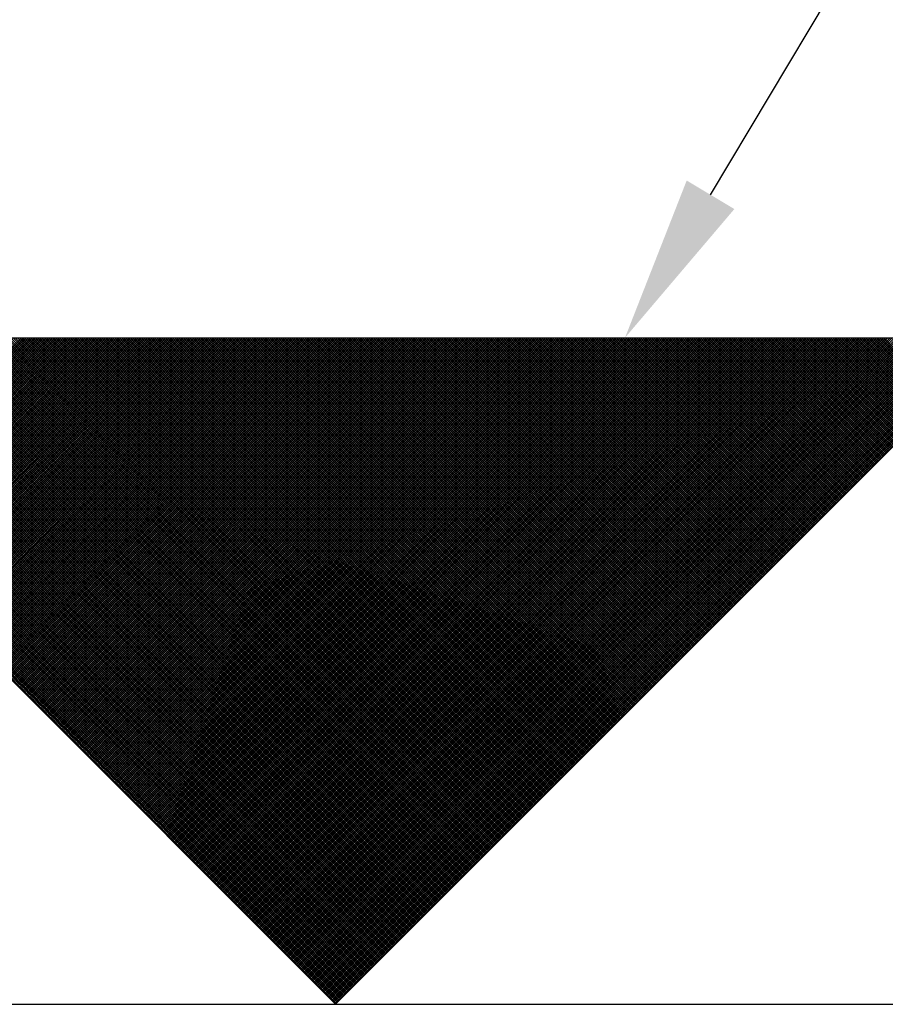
# Model space of a CAD drawing. Header units: millimetres. Extents: x 10 to 1250, y -62 to 528.
# Tile 510 of 656: x 599.028 to 599.794, y 471.126 to 471.997. Entities that reach past the tile are written whole.
import ezdxf

# ---------------------------------------------------------------- set-up
doc = ezdxf.new("R2010")
doc.units = ezdxf.units.MM
doc.header["$LTSCALE"] = 0.05
doc.layers.add('ConPlaCom_Detalhe_Solda', color=2, linetype='Continuous')

# ---------------------------------------------------------------- blocks, each defined once
blk = doc.blocks.new('*X4145')
at = {"color": 0}
for p, q in [((88919.51, 5283.02), (88520.06, 5682.47)), ((88920.17, 5283.69), (88521.39, 5682.47)), ((88920.84, 5284.35), (88522.71, 5682.47)), ((88921.5, 5285.01), (88524.04, 5682.47)), ((88922.16, 5285.68), (88525.36, 5682.47)), ((88922.82, 5286.34), (88526.69, 5682.47)), ((88923.49, 5287), (88528.01, 5682.47)), ((88924.15, 5287.66), (88529.34, 5682.47)), ((88924.81, 5288.33), (88530.67, 5682.47)), ((88925.48, 5288.99), (88531.99, 5682.47)), ((88926.14, 5289.65), (88533.32, 5682.47)), ((88926.8, 5290.32), (88534.64, 5682.47)), ((88927.46, 5290.98), (88535.97, 5682.47)), ((88928.13, 5291.64), (88537.3, 5682.47)), ((88928.79, 5292.3), (88538.62, 5682.47)), ((88929.45, 5292.97), (88539.95, 5682.47)), ((88930.12, 5293.63), (88541.27, 5682.47)), ((88930.78, 5294.29), (88542.6, 5682.47)), ((88931.44, 5294.96), (88543.92, 5682.47)), ((88932.1, 5295.62), (88545.25, 5682.47)), ((88932.77, 5296.28), (88546.58, 5682.47)), ((88933.43, 5296.94), (88547.9, 5682.47)), ((88934.09, 5297.61), (88549.23, 5682.47)), ((88934.76, 5298.27), (88550.55, 5682.47)), ((88935.42, 5298.93), (88551.88, 5682.47)), ((88936.08, 5299.6), (88553.21, 5682.47)), ((88936.75, 5300.26), (88554.53, 5682.47)), ((88937.41, 5300.92), (88555.86, 5682.47)), ((88938.07, 5301.59), (88557.18, 5682.47)), ((88938.73, 5302.25), (88558.51, 5682.47)), ((88939.4, 5302.91), (88559.83, 5682.47)), ((88940.06, 5303.57), (88561.16, 5682.47)), ((88940.72, 5304.24), (88562.49, 5682.47)), ((88941.39, 5304.9), (88563.81, 5682.47)), ((88942.05, 5305.56), (88565.14, 5682.47)), ((88942.71, 5306.23), (88566.46, 5682.47)), ((88943.37, 5306.89), (88567.79, 5682.47)), ((88944.04, 5307.55), (88569.12, 5682.47)), ((88944.7, 5308.21), (88570.44, 5682.47)), ((88945.36, 5308.88), (88571.77, 5682.47)), ((88946.03, 5309.54), (88573.09, 5682.47)), ((88946.69, 5310.2), (88574.42, 5682.47)), ((88947.35, 5310.87), (88575.74, 5682.47)), ((88948.01, 5311.53), (88577.07, 5682.47)), ((88948.68, 5312.19), (88578.4, 5682.47)), ((88949.34, 5312.85), (88579.72, 5682.47)), ((88950, 5313.52), (88581.05, 5682.47)), ((88950.67, 5314.18), (88582.37, 5682.47)), ((88951.33, 5314.84), (88583.7, 5682.47)), ((88951.99, 5315.51), (88585.03, 5682.47)), ((88952.66, 5316.17), (88586.35, 5682.47)), ((88953.32, 5316.83), (88587.68, 5682.47)), ((88953.98, 5317.49), (88589, 5682.47)), ((88954.64, 5318.16), (88590.33, 5682.47)), ((88955.31, 5318.82), (88591.65, 5682.47)), ((88955.97, 5319.48), (88592.98, 5682.47)), ((88956.63, 5320.15), (88594.31, 5682.47)), ((88957.3, 5320.81), (88595.63, 5682.47)), ((88957.96, 5321.47), (88596.96, 5682.47)), ((88958.62, 5322.14), (88598.28, 5682.47)), ((88959.28, 5322.8), (88599.61, 5682.47)), ((88959.95, 5323.46), (88600.94, 5682.47)), ((88960.61, 5324.12), (88602.26, 5682.47)), ((88961.27, 5324.79), (88603.59, 5682.47)), ((88961.94, 5325.45), (88604.91, 5682.47)), ((88962.6, 5326.11), (88606.24, 5682.47)), ((88963.26, 5326.78), (88607.56, 5682.47)), ((88963.92, 5327.44), (88608.89, 5682.47)), ((88964.59, 5328.1), (88610.22, 5682.47)), ((88965.25, 5328.76), (88611.54, 5682.47)), ((88965.91, 5329.43), (88612.87, 5682.47)), ((88966.58, 5330.09), (88614.19, 5682.47)), ((88967.24, 5330.75), (88615.52, 5682.47)), ((88967.9, 5331.42), (88616.85, 5682.47)), ((88968.57, 5332.08), (88618.17, 5682.47)), ((88969.23, 5332.74), (88619.5, 5682.47)), ((88969.89, 5333.4), (88620.82, 5682.47)), ((88970.55, 5334.07), (88622.15, 5682.47)), ((88971.22, 5334.73), (88623.47, 5682.47)), ((88971.88, 5335.39), (88624.8, 5682.47)), ((88624.9, 5576.53), (88730.84, 5682.47)), ((88625.56, 5575.87), (88732.16, 5682.47)), ((88972.54, 5336.06), (88626.13, 5682.47)), ((88626.23, 5575.21), (88733.49, 5682.47)), ((88626.89, 5574.54), (88734.82, 5682.47)), ((88973.21, 5336.72), (88627.45, 5682.47)), ((88627.55, 5573.88), (88736.14, 5682.47)), ((88628.21, 5573.22), (88737.47, 5682.47)), ((88973.87, 5337.38), (88628.78, 5682.47)), ((88628.88, 5572.56), (88738.79, 5682.47)), ((88629.54, 5571.89), (88740.12, 5682.47)), ((88974.53, 5338.05), (88630.1, 5682.47)), ((88630.2, 5571.23), (88741.45, 5682.47)), ((88630.87, 5570.57), (88742.77, 5682.47)), ((88975.19, 5338.71), (88631.43, 5682.47)), ((88631.53, 5569.9), (88744.1, 5682.47)), ((88632.19, 5569.24), (88745.42, 5682.47)), ((88975.86, 5339.37), (88632.75, 5682.47)), ((88632.85, 5568.58), (88746.75, 5682.47)), ((88633.52, 5567.92), (88748.07, 5682.47)), ((88976.52, 5340.03), (88634.08, 5682.47)), ((88634.18, 5567.25), (88749.4, 5682.47)), ((88634.84, 5566.59), (88750.73, 5682.47)), ((88977.18, 5340.7), (88635.41, 5682.47)), ((88635.51, 5565.93), (88752.05, 5682.47)), ((88636.17, 5565.26), (88753.38, 5682.47)), ((88977.85, 5341.36), (88636.73, 5682.47)), ((88636.83, 5564.6), (88754.7, 5682.47)), ((88637.49, 5563.94), (88756.03, 5682.47)), ((88978.51, 5342.02), (88638.06, 5682.47)), ((88638.16, 5563.28), (88757.36, 5682.47)), ((88638.82, 5562.61), (88758.68, 5682.47)), ((88979.17, 5342.69), (88639.38, 5682.47)), ((88639.48, 5561.95), (88760.01, 5682.47)), ((88640.15, 5561.29), (88761.33, 5682.47)), ((88979.83, 5343.35), (88640.71, 5682.47)), ((88640.81, 5560.62), (88762.66, 5682.47)), ((88641.47, 5559.96), (88763.98, 5682.47)), ((88980.5, 5344.01), (88642.04, 5682.47)), ((88642.13, 5559.3), (88765.31, 5682.47)), ((88642.8, 5558.63), (88766.64, 5682.47)), ((88981.16, 5344.67), (88643.36, 5682.47)), ((88643.46, 5557.97), (88767.96, 5682.47)), ((88644.12, 5557.31), (88769.29, 5682.47)), ((88981.82, 5345.34), (88644.69, 5682.47)), ((88644.79, 5556.65), (88770.61, 5682.47)), ((88645.45, 5555.98), (88771.94, 5682.47)), ((88982.49, 5346), (88646.01, 5682.47)), ((88646.11, 5555.32), (88773.27, 5682.47)), ((88646.78, 5554.66), (88774.59, 5682.47)), ((88983.15, 5346.66), (88647.34, 5682.47)), ((88647.44, 5553.99), (88775.92, 5682.47)), ((88648.1, 5553.33), (88777.24, 5682.47)), ((88983.81, 5347.33), (88648.66, 5682.47)), ((88648.76, 5552.67), (88778.57, 5682.47)), ((88649.43, 5552.01), (88779.89, 5682.47)), ((88984.48, 5347.99), (88649.99, 5682.47)), ((88650.09, 5551.34), (88781.22, 5682.47)), ((88650.75, 5550.68), (88782.55, 5682.47)), ((88985.14, 5348.65), (88651.32, 5682.47)), ((88651.42, 5550.02), (88783.87, 5682.47)), ((88652.08, 5549.35), (88785.2, 5682.47)), ((88985.8, 5349.31), (88652.64, 5682.47)), ((88652.74, 5548.69), (88786.52, 5682.47)), ((88653.4, 5548.03), (88787.85, 5682.47)), ((88986.46, 5349.98), (88653.97, 5682.47)), ((88654.07, 5547.37), (88789.18, 5682.47)), ((88654.73, 5546.7), (88790.5, 5682.47)), ((88987.13, 5350.64), (88655.29, 5682.47)), ((88655.39, 5546.04), (88791.83, 5682.47)), ((88656.06, 5545.38), (88793.15, 5682.47)), ((88987.79, 5351.3), (88656.62, 5682.47)), ((88656.72, 5544.71), (88794.48, 5682.47)), ((88657.38, 5544.05), (88795.8, 5682.47)), ((88988.45, 5351.97), (88657.95, 5682.47)), ((88658.04, 5543.39), (88797.13, 5682.47)), ((88658.71, 5542.73), (88798.46, 5682.47)), ((88989.12, 5352.63), (88659.27, 5682.47)), ((88659.37, 5542.06), (88799.78, 5682.47)), ((88660.03, 5541.4), (88801.11, 5682.47)), ((88989.78, 5353.29), (88660.6, 5682.47)), ((88660.7, 5540.74), (88802.43, 5682.47)), ((88661.36, 5540.07), (88803.76, 5682.47)), ((88990.44, 5353.96), (88661.92, 5682.47)), ((88662.02, 5539.41), (88805.09, 5682.47)), ((88662.69, 5538.75), (88806.41, 5682.47)), ((88991.1, 5354.62), (88663.25, 5682.47)), ((88663.35, 5538.08), (88807.74, 5682.47)), ((88664.01, 5537.42), (88809.06, 5682.47)), ((88991.77, 5355.28), (88664.57, 5682.47)), ((88664.67, 5536.76), (88810.39, 5682.47)), ((88665.34, 5536.1), (88811.71, 5682.47)), ((88992.43, 5355.94), (88665.9, 5682.47)), ((88666, 5535.43), (88813.04, 5682.47)), ((88666.66, 5534.77), (88814.37, 5682.47)), ((88993.09, 5356.61), (88667.23, 5682.47)), ((88667.33, 5534.11), (88815.69, 5682.47)), ((88667.99, 5533.44), (88817.02, 5682.47)), ((88993.76, 5357.27), (88668.55, 5682.47)), ((88668.65, 5532.78), (88818.34, 5682.47)), ((88669.31, 5532.12), (88819.67, 5682.47)), ((88994.42, 5357.93), (88669.88, 5682.47)), ((88669.98, 5531.46), (88821, 5682.47)), ((88670.64, 5530.79), (88822.32, 5682.47)), ((88995.08, 5358.6), (88671.2, 5682.47)), ((88671.3, 5530.13), (88823.65, 5682.47)), ((88671.97, 5529.47), (88824.97, 5682.47)), ((88995.74, 5359.26), (88672.53, 5682.47)), ((88672.63, 5528.8), (88826.3, 5682.47)), ((88673.29, 5528.14), (88827.62, 5682.47)), ((88996.41, 5359.92), (88673.86, 5682.47)), ((88673.95, 5527.48), (88828.95, 5682.47)), ((88674.62, 5526.82), (88830.28, 5682.47)), ((88997.07, 5360.58), (88675.18, 5682.47)), ((88675.28, 5526.15), (88831.6, 5682.47)), ((88675.94, 5525.49), (88832.93, 5682.47)), ((88997.73, 5361.25), (88676.51, 5682.47)), ((88676.61, 5524.83), (88834.25, 5682.47)), ((88677.27, 5524.16), (88835.58, 5682.47)), ((88998.4, 5361.91), (88677.83, 5682.47)), ((88677.93, 5523.5), (88836.9, 5682.47)), ((88678.6, 5522.84), (88838.23, 5682.47)), ((88999.06, 5362.57), (88679.16, 5682.47)), ((88679.26, 5522.17), (88839.56, 5682.47)), ((88679.92, 5521.51), (88840.88, 5682.47)), ((88999.72, 5363.24), (88680.48, 5682.47)), ((88680.58, 5520.85), (88842.21, 5682.47)), ((88681.25, 5520.19), (88843.53, 5682.47)), ((89000.38, 5363.9), (88681.81, 5682.47)), ((88681.91, 5519.52), (88844.86, 5682.47)), ((88682.57, 5518.86), (88846.19, 5682.47)), ((89001.05, 5364.56), (88683.14, 5682.47)), ((88683.24, 5518.2), (88847.51, 5682.47)), ((88683.9, 5517.53), (88848.84, 5682.47)), ((89001.71, 5365.22), (88684.46, 5682.47)), ((88684.56, 5516.87), (88850.16, 5682.47)), ((88685.22, 5516.21), (88851.49, 5682.47)), ((89002.37, 5365.89), (88685.79, 5682.47)), ((88685.89, 5515.55), (88852.81, 5682.47)), ((88686.55, 5514.88), (88854.14, 5682.47)), ((89003.04, 5366.55), (88687.11, 5682.47)), ((88687.21, 5514.22), (88855.47, 5682.47)), ((88687.88, 5513.56), (88856.79, 5682.47)), ((89003.7, 5367.21), (88688.44, 5682.47)), ((88688.54, 5512.89), (88858.12, 5682.47)), ((88689.2, 5512.23), (88859.44, 5682.47)), ((89004.36, 5367.88), (88689.77, 5682.47)), ((88689.86, 5511.57), (88860.77, 5682.47)), ((88690.53, 5510.91), (88862.1, 5682.47)), ((89005.03, 5368.54), (88691.09, 5682.47)), ((88691.19, 5510.24), (88863.42, 5682.47)), ((88691.85, 5509.58), (88864.75, 5682.47)), ((89005.69, 5369.2), (88692.42, 5682.47)), ((88692.52, 5508.92), (88866.07, 5682.47)), ((88693.18, 5508.25), (88867.4, 5682.47)), ((89006.35, 5369.87), (88693.74, 5682.47)), ((88693.84, 5507.59), (88868.72, 5682.47)), ((88694.51, 5506.93), (88870.05, 5682.47)), ((89007.01, 5370.53), (88695.07, 5682.47)), ((88695.17, 5506.26), (88871.38, 5682.47)), ((88695.83, 5505.6), (88872.7, 5682.47)), ((89007.68, 5371.19), (88696.39, 5682.47)), ((88696.49, 5504.94), (88874.03, 5682.47)), ((88697.16, 5504.28), (88875.35, 5682.47)), ((89008.34, 5371.85), (88697.72, 5682.47)), ((88697.82, 5503.61), (88876.68, 5682.47)), ((88698.48, 5502.95), (88878.01, 5682.47)), ((89009, 5372.52), (88699.05, 5682.47)), ((88699.15, 5502.29), (88879.33, 5682.47)), ((88699.81, 5501.62), (88880.66, 5682.47)), ((89009.67, 5373.18), (88700.37, 5682.47)), ((88700.47, 5500.96), (88881.98, 5682.47)), ((88701.13, 5500.3), (88883.31, 5682.47)), ((89010.33, 5373.84), (88701.7, 5682.47)), ((88701.8, 5499.64), (88884.63, 5682.47)), ((88702.46, 5498.97), (88885.96, 5682.47)), ((89010.99, 5374.51), (88703.02, 5682.47)), ((88703.12, 5498.31), (88887.29, 5682.47)), ((88703.79, 5497.65), (88888.61, 5682.47)), ((89011.65, 5375.17), (88704.35, 5682.47)), ((88704.45, 5496.98), (88889.94, 5682.47)), ((88705.11, 5496.32), (88891.26, 5682.47)), ((89012.32, 5375.83), (88705.68, 5682.47)), ((88705.77, 5495.66), (88892.59, 5682.47)), ((88706.44, 5495), (88893.92, 5682.47)), ((89012.98, 5376.49), (88707, 5682.47)), ((88707.1, 5494.33), (88895.24, 5682.47)), ((88707.76, 5493.67), (88896.57, 5682.47)), ((89013.64, 5377.16), (88708.33, 5682.47)), ((88708.43, 5493.01), (88897.89, 5682.47)), ((88709.09, 5492.34), (88899.22, 5682.47)), ((89014.31, 5377.82), (88709.65, 5682.47)), ((88709.75, 5491.68), (88900.54, 5682.47)), ((88710.41, 5491.02), (88901.87, 5682.47)), ((89014.97, 5378.48), (88710.98, 5682.47)), ((88711.08, 5490.35), (88903.2, 5682.47)), ((88711.74, 5489.69), (88904.52, 5682.47)), ((89015.63, 5379.15), (88712.3, 5682.47)), ((88712.4, 5489.03), (88905.85, 5682.47)), ((88713.07, 5488.37), (88907.17, 5682.47)), ((89016.29, 5379.81), (88713.63, 5682.47)), ((88713.73, 5487.7), (88908.5, 5682.47)), ((88714.39, 5487.04), (88909.83, 5682.47)), ((89016.96, 5380.47), (88714.96, 5682.47)), ((88715.06, 5486.38), (88911.15, 5682.47)), ((88715.72, 5485.71), (88912.48, 5682.47)), ((89017.62, 5381.13), (88716.28, 5682.47)), ((88716.38, 5485.05), (88913.8, 5682.47)), ((88717.04, 5484.39), (88915.13, 5682.47)), ((89018.28, 5381.8), (88717.61, 5682.47)), ((88717.71, 5483.73), (88916.45, 5682.47)), ((88718.37, 5483.06), (88917.78, 5682.47)), ((89018.95, 5382.46), (88718.93, 5682.47)), ((88719.03, 5482.4), (88919.11, 5682.47)), ((88719.7, 5481.74), (88920.43, 5682.47)), ((89019.61, 5383.12), (88720.26, 5682.47)), ((88720.36, 5481.07), (88921.76, 5682.47)), ((88721.02, 5480.41), (88923.08, 5682.47)), ((89020.27, 5383.79), (88721.59, 5682.47)), ((88721.68, 5479.75), (88924.41, 5682.47)), ((88722.35, 5479.09), (88925.74, 5682.47)), ((89020.94, 5384.45), (88722.91, 5682.47)), ((88723.01, 5478.42), (88927.06, 5682.47)), ((88723.67, 5477.76), (88928.39, 5682.47)), ((89021.6, 5385.11), (88724.24, 5682.47)), ((88724.34, 5477.1), (88929.71, 5682.47)), ((88725, 5476.43), (88931.04, 5682.47)), ((89022.26, 5385.77), (88725.56, 5682.47)), ((88725.66, 5475.77), (88932.36, 5682.47)), ((88726.32, 5475.11), (88933.69, 5682.47)), ((89022.92, 5386.44), (88726.89, 5682.47)), ((88726.99, 5474.45), (88935.02, 5682.47)), ((88727.65, 5473.78), (88936.34, 5682.47)), ((89023.59, 5387.1), (88728.21, 5682.47)), ((88728.31, 5473.12), (88937.67, 5682.47)), ((88728.98, 5472.46), (88938.99, 5682.47)), ((89024.25, 5387.76), (88729.54, 5682.47)), ((88729.64, 5471.79), (88940.32, 5682.47)), ((88730.3, 5471.13), (88941.65, 5682.47)), ((89024.91, 5388.43), (88730.87, 5682.47)), ((88730.97, 5470.47), (88942.97, 5682.47)), ((88731.63, 5469.8), (88944.3, 5682.47)), ((89025.58, 5389.09), (88732.19, 5682.47)), ((88732.29, 5469.14), (88945.62, 5682.47)), ((88732.95, 5468.48), (88946.95, 5682.47)), ((89026.24, 5389.75), (88733.52, 5682.47)), ((88733.62, 5467.82), (88948.27, 5682.47)), ((88734.28, 5467.15), (88949.6, 5682.47)), ((89026.9, 5390.42), (88734.84, 5682.47)), ((88734.94, 5466.49), (88950.93, 5682.47)), ((88735.61, 5465.83), (88952.25, 5682.47)), ((89027.56, 5391.08), (88736.17, 5682.47)), ((88736.27, 5465.16), (88953.58, 5682.47)), ((88736.93, 5464.5), (88954.9, 5682.47)), ((89028.23, 5391.74), (88737.5, 5682.47)), ((88737.59, 5463.84), (88956.23, 5682.47)), ((88738.26, 5463.18), (88957.56, 5682.47)), ((89028.89, 5392.4), (88738.82, 5682.47)), ((88738.92, 5462.51), (88958.88, 5682.47)), ((88739.58, 5461.85), (88960.21, 5682.47)), ((89029.55, 5393.07), (88740.15, 5682.47)), ((88740.25, 5461.19), (88961.53, 5682.47)), ((88740.91, 5460.52), (88962.86, 5682.47)), ((89030.22, 5393.73), (88741.47, 5682.47)), ((88741.57, 5459.86), (88964.18, 5682.47)), ((88742.23, 5459.2), (88965.51, 5682.47)), ((89030.88, 5394.39), (88742.8, 5682.47)), ((88742.9, 5458.54), (88966.84, 5682.47)), ((88743.56, 5457.87), (88968.16, 5682.47)), ((89031.54, 5395.06), (88744.12, 5682.47)), ((88744.22, 5457.21), (88969.49, 5682.47)), ((88744.89, 5456.55), (88970.81, 5682.47)), ((89032.2, 5395.72), (88745.45, 5682.47)), ((88745.55, 5455.88), (88972.14, 5682.47)), ((88746.21, 5455.22), (88973.46, 5682.47)), ((89032.87, 5396.38), (88746.78, 5682.47)), ((88746.88, 5454.56), (88974.79, 5682.47)), ((88747.54, 5453.89), (88976.12, 5682.47)), ((89033.53, 5397.04), (88748.1, 5682.47)), ((88748.2, 5453.23), (88977.44, 5682.47)), ((88748.86, 5452.57), (88978.77, 5682.47)), ((89034.19, 5397.71), (88749.43, 5682.47)), ((88749.53, 5451.91), (88980.09, 5682.47)), ((88750.19, 5451.24), (88981.42, 5682.47)), ((89034.86, 5398.37), (88750.75, 5682.47)), ((88750.85, 5450.58), (88982.75, 5682.47)), ((88751.52, 5449.92), (88984.07, 5682.47)), ((89035.52, 5399.03), (88752.08, 5682.47)), ((88752.18, 5449.25), (88985.4, 5682.47)), ((88752.84, 5448.59), (88986.72, 5682.47)), ((89036.18, 5399.7), (88753.41, 5682.47)), ((88753.5, 5447.93), (88988.05, 5682.47)), ((88754.17, 5447.27), (88989.37, 5682.47)), ((89036.85, 5400.36), (88754.73, 5682.47)), ((88754.83, 5446.6), (88990.7, 5682.47)), ((88755.49, 5445.94), (88992.03, 5682.47)), ((89037.51, 5401.02), (88756.06, 5682.47)), ((88756.16, 5445.28), (88993.35, 5682.47)), ((88756.82, 5444.61), (88994.68, 5682.47)), ((89038.17, 5401.68), (88757.38, 5682.47)), ((88757.48, 5443.95), (88996, 5682.47)), ((88758.14, 5443.29), (88997.33, 5682.47)), ((89038.83, 5402.35), (88758.71, 5682.47)), ((88758.81, 5442.63), (88998.66, 5682.47)), ((88759.47, 5441.96), (88999.98, 5682.47)), ((89039.5, 5403.01), (88760.03, 5682.47)), ((88760.13, 5441.3), (89001.31, 5682.47)), ((88760.8, 5440.64), (89002.63, 5682.47)), ((89040.16, 5403.67), (88761.36, 5682.47)), ((88761.46, 5439.97), (89003.96, 5682.47)), ((88762.12, 5439.31), (89005.28, 5682.47)), ((89040.82, 5404.34), (88762.69, 5682.47)), ((88762.79, 5438.65), (89006.61, 5682.47)), ((88763.45, 5437.98), (89007.94, 5682.47)), ((89041.49, 5405), (88764.01, 5682.47)), ((88764.11, 5437.32), (89009.26, 5682.47)), ((88764.77, 5436.66), (89010.59, 5682.47)), ((89042.15, 5405.66), (88765.34, 5682.47)), ((88765.44, 5436), (89011.91, 5682.47)), ((88766.1, 5435.33), (89013.24, 5682.47)), ((89042.81, 5406.33), (88766.66, 5682.47)), ((88766.76, 5434.67), (89014.57, 5682.47)), ((88767.43, 5434.01), (89015.89, 5682.47)), ((89043.47, 5406.99), (88767.99, 5682.47)), ((88768.09, 5433.34), (89017.22, 5682.47)), ((88768.75, 5432.68), (89018.54, 5682.47)), ((89044.14, 5407.65), (88769.31, 5682.47)), ((88769.41, 5432.02), (89019.87, 5682.47)), ((88770.08, 5431.36), (89021.19, 5682.47)), ((89044.8, 5408.31), (88770.64, 5682.47)), ((88770.74, 5430.69), (89022.52, 5682.47)), ((88771.4, 5430.03), (89023.85, 5682.47)), ((89045.46, 5408.98), (88771.97, 5682.47)), ((88772.07, 5429.37), (89025.17, 5682.47)), ((88772.73, 5428.7), (89026.5, 5682.47)), ((89046.13, 5409.64), (88773.29, 5682.47)), ((88773.39, 5428.04), (89027.82, 5682.47)), ((88774.05, 5427.38), (89029.15, 5682.47)), ((89046.79, 5410.3), (88774.62, 5682.47)), ((88774.72, 5426.72), (89030.48, 5682.47)), ((88775.38, 5426.05), (89031.8, 5682.47)), ((89047.45, 5410.97), (88775.94, 5682.47)), ((88776.04, 5425.39), (89033.13, 5682.47)), ((88776.71, 5424.73), (89034.45, 5682.47)), ((89048.11, 5411.63), (88777.27, 5682.47)), ((88777.37, 5424.06), (89035.78, 5682.47)), ((88778.03, 5423.4), (89037.1, 5682.47)), ((89048.78, 5412.29), (88778.6, 5682.47)), ((88778.69, 5422.74), (89038.43, 5682.47)), ((88779.36, 5422.07), (89039.76, 5682.47)), ((89049.44, 5412.95), (88779.92, 5682.47)), ((88780.02, 5421.41), (89041.08, 5682.47)), ((88780.68, 5420.75), (89042.41, 5682.47)), ((89050.1, 5413.62), (88781.25, 5682.47)), ((88781.35, 5420.09), (89043.73, 5682.47)), ((88782.01, 5419.42), (89045.06, 5682.47)), ((89050.77, 5414.28), (88782.57, 5682.47)), ((88782.67, 5418.76), (89046.39, 5682.47)), ((88783.34, 5418.1), (89047.71, 5682.47)), ((89051.43, 5414.94), (88783.9, 5682.47)), ((88784, 5417.43), (89049.04, 5682.47)), ((88784.66, 5416.77), (89050.36, 5682.47)), ((89052.09, 5415.61), (88785.22, 5682.47)), ((88785.32, 5416.11), (89051.69, 5682.47)), ((88785.99, 5415.45), (89053.01, 5682.47)), ((89052.76, 5416.27), (88786.55, 5682.47)), ((88786.65, 5414.78), (89054.34, 5682.47)), ((88787.31, 5414.12), (89055.67, 5682.47)), ((89053.42, 5416.93), (88787.88, 5682.47)), ((88787.98, 5413.46), (89056.99, 5682.47)), ((88788.64, 5412.79), (89058.32, 5682.47)), ((89054.08, 5417.59), (88789.2, 5682.47)), ((88789.3, 5412.13), (89059.64, 5682.47)), ((88789.96, 5411.47), (89060.97, 5682.47)), ((89054.74, 5418.26), (88790.53, 5682.47)), ((88790.63, 5410.81), (89062.3, 5682.47)), ((88791.29, 5410.14), (89063.62, 5682.47)), ((89055.41, 5418.92), (88791.85, 5682.47)), ((88791.95, 5409.48), (89064.95, 5682.47)), ((88792.62, 5408.82), (89066.27, 5682.47)), ((89056.07, 5419.58), (88793.18, 5682.47)), ((88793.28, 5408.15), (89067.6, 5682.47)), ((88793.94, 5407.49), (89068.92, 5682.47)), ((89056.73, 5420.25), (88794.51, 5682.47)), ((88794.6, 5406.83), (89070.25, 5682.47)), ((88795.27, 5406.17), (89071.58, 5682.47)), ((89057.4, 5420.91), (88795.83, 5682.47)), ((88795.93, 5405.5), (89072.9, 5682.47)), ((88796.59, 5404.84), (89074.23, 5682.47)), ((89058.06, 5421.57), (88797.16, 5682.47)), ((88797.26, 5404.18), (89075.55, 5682.47)), ((88797.92, 5403.51), (89076.88, 5682.47)), ((89058.72, 5422.24), (88798.48, 5682.47)), ((88798.58, 5402.85), (89078.21, 5682.47)), ((88799.25, 5402.19), (89079.53, 5682.47)), ((89059.38, 5422.9), (88799.81, 5682.47)), ((88799.91, 5401.52), (89080.86, 5682.47)), ((88800.57, 5400.86), (89082.18, 5682.47)), ((89060.05, 5423.56), (88801.13, 5682.47)), ((88801.23, 5400.2), (89083.51, 5682.47)), ((88801.9, 5399.54), (89084.83, 5682.47)), ((89060.71, 5424.22), (88802.46, 5682.47)), ((88802.56, 5398.87), (89086.16, 5682.47)), ((88803.22, 5398.21), (89087.49, 5682.47)), ((89061.37, 5424.89), (88803.79, 5682.47)), ((88803.89, 5397.55), (89088.81, 5682.47)), ((88804.55, 5396.88), (89090.14, 5682.47)), ((89062.04, 5425.55), (88805.11, 5682.47)), ((88805.21, 5396.22), (89091.46, 5682.47)), ((88805.87, 5395.56), (89092.79, 5682.47)), ((89062.7, 5426.21), (88806.44, 5682.47)), ((88806.54, 5394.9), (89094.12, 5682.47)), ((88807.2, 5394.23), (89095.44, 5682.47)), ((89063.36, 5426.88), (88807.76, 5682.47)), ((88807.86, 5393.57), (89096.77, 5682.47)), ((88808.53, 5392.91), (89098.09, 5682.47)), ((89064.02, 5427.54), (88809.09, 5682.47)), ((88809.19, 5392.24), (89099.42, 5682.47)), ((88809.85, 5391.58), (89100.74, 5682.47)), ((89064.69, 5428.2), (88810.42, 5682.47)), ((88810.51, 5390.92), (89102.07, 5682.47)), ((88811.18, 5390.26), (89103.4, 5682.47)), ((89065.35, 5428.86), (88811.74, 5682.47)), ((88811.84, 5389.59), (89104.72, 5682.47)), ((88812.5, 5388.93), (89106.05, 5682.47)), ((89066.01, 5429.53), (88813.07, 5682.47)), ((88813.17, 5388.27), (89107.37, 5682.47)), ((88813.83, 5387.6), (89108.7, 5682.47)), ((89066.68, 5430.19), (88814.39, 5682.47)), ((88814.49, 5386.94), (89110.02, 5682.47)), ((88815.16, 5386.28), (89111.35, 5682.47)), ((89067.34, 5430.85), (88815.72, 5682.47)), ((88815.82, 5385.61), (89112.68, 5682.47)), ((88816.48, 5384.95), (89114, 5682.47)), ((89068, 5431.52), (88817.04, 5682.47)), ((88817.14, 5384.29), (89115.33, 5682.47)), ((88817.81, 5383.63), (89116.65, 5682.47)), ((89068.66, 5432.18), (88818.37, 5682.47)), ((88818.47, 5382.96), (89117.98, 5682.47)), ((88819.13, 5382.3), (89119.31, 5682.47)), ((89069.33, 5432.84), (88819.7, 5682.47)), ((88819.8, 5381.64), (89120.63, 5682.47)), ((88820.46, 5380.97), (89121.96, 5682.47)), ((89069.99, 5433.5), (88821.02, 5682.47)), ((88821.12, 5380.31), (89123.28, 5682.47)), ((88821.78, 5379.65), (89124.61, 5682.47)), ((89070.65, 5434.17), (88822.35, 5682.47)), ((88822.45, 5378.99), (89125.93, 5682.47)), ((88823.11, 5378.32), (89127.26, 5682.47)), ((89071.32, 5434.83), (88823.67, 5682.47)), ((88823.77, 5377.66), (89128.59, 5682.47)), ((88824.44, 5377), (89129.91, 5682.47)), ((89071.98, 5435.49), (88825, 5682.47)), ((88825.1, 5376.33), (89131.24, 5682.47)), ((88825.76, 5375.67), (89132.56, 5682.47)), ((89072.64, 5436.16), (88826.33, 5682.47)), ((88826.42, 5375.01), (89133.89, 5682.47)), ((88827.09, 5374.35), (89135.22, 5682.47)), ((89073.31, 5436.82), (88827.65, 5682.47)), ((88827.75, 5373.68), (89136.54, 5682.47)), ((88828.41, 5373.02), (89137.87, 5682.47)), ((89073.97, 5437.48), (88828.98, 5682.47)), ((88829.08, 5372.36), (89139.19, 5682.47)), ((88829.74, 5371.69), (89140.52, 5682.47)), ((89074.63, 5438.15), (88830.3, 5682.47)), ((88830.4, 5371.03), (89141.84, 5682.47)), ((88831.07, 5370.37), (89143.17, 5682.47)), ((89075.29, 5438.81), (88831.63, 5682.47)), ((88831.73, 5369.7), (89144.5, 5682.47)), ((88832.39, 5369.04), (89145.82, 5682.47)), ((89075.96, 5439.47), (88832.95, 5682.47)), ((88833.05, 5368.38), (89147.15, 5682.47)), ((88833.72, 5367.72), (89148.47, 5682.47)), ((89076.62, 5440.13), (88834.28, 5682.47)), ((88834.38, 5367.05), (89149.8, 5682.47)), ((88835.04, 5366.39), (89151.13, 5682.47)), ((89077.28, 5440.8), (88835.61, 5682.47)), ((88835.71, 5365.73), (89152.45, 5682.47)), ((88836.37, 5365.06), (89153.78, 5682.47)), ((89077.95, 5441.46), (88836.93, 5682.47)), ((88837.03, 5364.4), (89155.1, 5682.47)), ((88837.69, 5363.74), (89156.43, 5682.47)), ((89078.61, 5442.12), (88838.26, 5682.47)), ((88838.36, 5363.08), (89157.75, 5682.47)), ((88839.02, 5362.41), (89159.08, 5682.47)), ((89079.27, 5442.79), (88839.58, 5682.47)), ((88839.68, 5361.75), (89160.41, 5682.47)), ((88840.35, 5361.09), (89161.73, 5682.47)), ((89079.93, 5443.45), (88840.91, 5682.47)), ((88841.01, 5360.42), (89163.06, 5682.47)), ((88841.67, 5359.76), (89164.38, 5682.47)), ((89080.6, 5444.11), (88842.24, 5682.47)), ((88842.33, 5359.1), (89165.71, 5682.47)), ((88843, 5358.44), (89167.04, 5682.47)), ((89081.26, 5444.77), (88843.56, 5682.47)), ((88843.66, 5357.77), (89168.36, 5682.47)), ((88844.32, 5357.11), (89169.69, 5682.47)), ((89081.92, 5445.44), (88844.89, 5682.47)), ((88844.99, 5356.45), (89171.01, 5682.47)), ((88845.65, 5355.78), (89172.34, 5682.47)), ((89082.59, 5446.1), (88846.21, 5682.47)), ((88846.31, 5355.12), (89173.66, 5682.47)), ((88846.97, 5354.46), (89174.99, 5682.47)), ((89083.25, 5446.76), (88847.54, 5682.47)), ((88847.64, 5353.79), (89176.32, 5682.47)), ((88848.3, 5353.13), (89177.64, 5682.47)), ((89083.91, 5447.43), (88848.86, 5682.47)), ((88848.96, 5352.47), (89178.97, 5682.47)), ((88849.63, 5351.81), (89180.29, 5682.47)), ((89084.57, 5448.09), (88850.19, 5682.47)), ((88850.29, 5351.14), (89181.62, 5682.47)), ((88850.95, 5350.48), (89182.95, 5682.47)), ((89085.24, 5448.75), (88851.52, 5682.47)), ((88851.62, 5349.82), (89184.27, 5682.47)), ((88852.28, 5349.15), (89185.6, 5682.47)), ((89085.9, 5449.41), (88852.84, 5682.47)), ((88852.94, 5348.49), (89186.92, 5682.47)), ((88853.6, 5347.83), (89188.25, 5682.47)), ((89086.56, 5450.08), (88854.17, 5682.47)), ((88854.27, 5347.17), (89189.57, 5682.47)), ((88854.93, 5346.5), (89190.9, 5682.47)), ((89087.23, 5450.74), (88855.49, 5682.47)), ((88855.59, 5345.84), (89192.23, 5682.47)), ((88856.26, 5345.18), (89193.55, 5682.47)), ((89087.89, 5451.4), (88856.82, 5682.47)), ((88856.92, 5344.51), (89194.88, 5682.47)), ((88857.58, 5343.85), (89196.2, 5682.47)), ((89088.55, 5452.07), (88858.15, 5682.47)), ((88858.24, 5343.19), (89197.53, 5682.47)), ((88858.91, 5342.53), (89198.86, 5682.47)), ((89089.22, 5452.73), (88859.47, 5682.47)), ((88859.57, 5341.86), (89200.18, 5682.47)), ((88860.23, 5341.2), (89201.51, 5682.47)), ((89089.88, 5453.39), (88860.8, 5682.47)), ((88860.9, 5340.54), (89202.83, 5682.47)), ((88861.56, 5339.87), (89204.16, 5682.47)), ((89090.54, 5454.05), (88862.12, 5682.47)), ((88862.22, 5339.21), (89205.48, 5682.47)), ((88862.88, 5338.55), (89206.81, 5682.47)), ((89091.2, 5454.72), (88863.45, 5682.47)), ((88863.55, 5337.89), (89208.14, 5682.47)), ((88864.21, 5337.22), (89209.46, 5682.47)), ((89091.87, 5455.38), (88864.77, 5682.47)), ((88864.87, 5336.56), (89210.79, 5682.47)), ((88865.54, 5335.9), (89212.11, 5682.47)), ((89092.53, 5456.04), (88866.1, 5682.47)), ((88866.2, 5335.23), (89213.44, 5682.47)), ((88866.86, 5334.57), (89214.77, 5682.47)), ((89093.19, 5456.71), (88867.43, 5682.47)), ((88867.53, 5333.91), (89216.09, 5682.47)), ((88868.19, 5333.24), (89217.42, 5682.47)), ((89093.86, 5457.37), (88868.75, 5682.47)), ((88868.85, 5332.58), (89218.74, 5682.47)), ((88869.51, 5331.92), (89220.07, 5682.47)), ((89094.52, 5458.03), (88870.08, 5682.47)), ((88870.18, 5331.26), (89221.39, 5682.47)), ((88870.84, 5330.59), (89222.72, 5682.47)), ((89095.18, 5458.7), (88871.4, 5682.47)), ((88871.5, 5329.93), (89224.05, 5682.47)), ((88872.17, 5329.27), (89225.37, 5682.47)), ((89095.84, 5459.36), (88872.73, 5682.47)), ((88872.83, 5328.6), (89226.7, 5682.47)), ((88873.49, 5327.94), (89228.02, 5682.47)), ((89096.51, 5460.02), (88874.06, 5682.47)), ((88874.15, 5327.28), (89229.35, 5682.47)), ((88874.82, 5326.62), (89230.68, 5682.47)), ((89097.17, 5460.68), (88875.38, 5682.47)), ((88875.48, 5325.95), (89232, 5682.47)), ((88876.14, 5325.29), (89233.33, 5682.47)), ((89097.83, 5461.35), (88876.71, 5682.47)), ((88876.81, 5324.63), (89234.65, 5682.47)), ((88877.47, 5323.96), (89235.98, 5682.47)), ((89098.5, 5462.01), (88878.03, 5682.47)), ((88878.13, 5323.3), (89237.3, 5682.47)), ((88878.79, 5322.64), (89238.63, 5682.47)), ((89099.16, 5462.67), (88879.36, 5682.47)), ((88879.46, 5321.98), (89239.96, 5682.47)), ((88880.12, 5321.31), (89241.28, 5682.47)), ((89099.82, 5463.34), (88880.68, 5682.47)), ((88880.78, 5320.65), (89242.61, 5682.47)), ((88881.45, 5319.99), (89243.93, 5682.47)), ((89100.48, 5464), (88882.01, 5682.47)), ((88882.11, 5319.32), (89245.26, 5682.47)), ((88882.77, 5318.66), (89246.58, 5682.47)), ((89101.15, 5464.66), (88883.34, 5682.47)), ((88883.44, 5318), (89247.91, 5682.47)), ((88884.1, 5317.33), (89249.24, 5682.47)), ((89101.81, 5465.32), (88884.66, 5682.47)), ((88884.76, 5316.67), (89250.56, 5682.47)), ((88885.42, 5316.01), (89251.89, 5682.47)), ((89102.47, 5465.99), (88885.99, 5682.47)), ((88886.09, 5315.35), (89253.21, 5682.47)), ((88886.75, 5314.68), (89254.54, 5682.47)), ((89103.14, 5466.65), (88887.31, 5682.47)), ((88887.41, 5314.02), (89255.87, 5682.47)), ((88888.08, 5313.36), (89257.19, 5682.47)), ((89103.8, 5467.31), (88888.64, 5682.47)), ((88888.74, 5312.69), (89258.52, 5682.47)), ((88889.4, 5312.03), (89259.84, 5682.47)), ((89104.46, 5467.98), (88889.97, 5682.47)), ((88890.06, 5311.37), (89261.17, 5682.47)), ((88890.73, 5310.71), (89262.49, 5682.47)), ((89105.13, 5468.64), (88891.29, 5682.47)), ((88891.39, 5310.04), (89263.82, 5682.47)), ((88892.05, 5309.38), (89265.15, 5682.47)), ((89105.79, 5469.3), (88892.62, 5682.47)), ((88892.72, 5308.72), (89266.47, 5682.47)), ((88893.38, 5308.05), (89267.8, 5682.47)), ((89106.45, 5469.96), (88893.94, 5682.47)), ((88894.04, 5307.39), (89269.12, 5682.47)), ((88894.7, 5306.73), (89270.45, 5682.47)), ((89107.11, 5470.63), (88895.27, 5682.47)), ((88895.37, 5306.07), (89271.78, 5682.47)), ((88896.03, 5305.4), (89273.1, 5682.47)), ((89107.78, 5471.29), (88896.59, 5682.47)), ((88896.69, 5304.74), (89274.43, 5682.47)), ((88897.36, 5304.08), (89275.75, 5682.47)), ((89108.44, 5471.95), (88897.92, 5682.47)), ((88898.02, 5303.41), (89277.08, 5682.47)), ((88898.68, 5302.75), (89278.4, 5682.47)), ((89109.1, 5472.62), (88899.25, 5682.47)), ((88899.35, 5302.09), (89279.73, 5682.47)), ((88900.01, 5301.42), (89281.06, 5682.47)), ((89109.77, 5473.28), (88900.57, 5682.47)), ((88900.67, 5300.76), (89282.38, 5682.47)), ((88901.33, 5300.1), (89283.71, 5682.47)), ((89110.43, 5473.94), (88901.9, 5682.47)), ((88902, 5299.44), (89285.03, 5682.47)), ((88902.66, 5298.77), (89286.36, 5682.47)), ((89111.09, 5474.61), (88903.22, 5682.47)), ((88903.32, 5298.11), (89287.69, 5682.47)), ((88903.99, 5297.45), (89289.01, 5682.47)), ((89111.75, 5475.27), (88904.55, 5682.47)), ((88904.65, 5296.78), (89290.34, 5682.47)), ((88905.31, 5296.12), (89291.66, 5682.47)), ((89112.42, 5475.93), (88905.87, 5682.47)), ((88905.97, 5295.46), (89292.99, 5682.47)), ((88906.64, 5294.8), (89294.31, 5682.47)), ((89113.08, 5476.59), (88907.2, 5682.47)), ((88907.3, 5294.13), (89295.64, 5682.47)), ((88907.96, 5293.47), (89296.97, 5682.47)), ((89113.74, 5477.26), (88908.53, 5682.47)), ((88908.63, 5292.81), (89298.29, 5682.47)), ((88909.29, 5292.14), (89299.62, 5682.47)), ((89114.41, 5477.92), (88909.85, 5682.47)), ((88909.95, 5291.48), (89300.94, 5682.47)), ((88910.61, 5290.82), (89302.27, 5682.47)), ((89115.07, 5478.58), (88911.18, 5682.47)), ((88911.28, 5290.16), (89303.6, 5682.47)), ((88911.94, 5289.49), (89304.92, 5682.47)), ((89115.73, 5479.25), (88912.5, 5682.47)), ((88912.6, 5288.83), (89306.25, 5682.47)), ((88913.27, 5288.17), (89307.57, 5682.47)), ((89116.39, 5479.91), (88913.83, 5682.47)), ((88913.93, 5287.5), (89308.9, 5682.47)), ((88914.59, 5286.84), (89310.22, 5682.47)), ((89117.06, 5480.57), (88915.16, 5682.47)), ((88915.25, 5286.18), (89311.55, 5682.47)), ((88915.92, 5285.51), (89312.88, 5682.47)), ((89117.72, 5481.23), (88916.48, 5682.47)), ((88916.58, 5284.85), (89314.2, 5682.47)), ((88917.24, 5284.19), (89315.53, 5682.47)), ((89118.38, 5481.9), (88917.81, 5682.47)), ((88917.91, 5283.53), (89316.85, 5682.47)), ((88918.57, 5282.86), (89318.18, 5682.47)), ((89119.05, 5482.56), (88919.13, 5682.47)), ((89119.71, 5483.22), (88920.46, 5682.47)), ((89120.37, 5483.89), (88921.78, 5682.47)), ((89121.04, 5484.55), (88923.11, 5682.47)), ((89121.7, 5485.21), (88924.44, 5682.47)), ((89122.36, 5485.87), (88925.76, 5682.47)), ((89123.02, 5486.54), (88927.09, 5682.47)), ((89123.69, 5487.2), (88928.41, 5682.47)), ((89124.35, 5487.86), (88929.74, 5682.47)), ((89125.01, 5488.53), (88931.07, 5682.47)), ((89125.68, 5489.19), (88932.39, 5682.47)), ((89126.34, 5489.85), (88933.72, 5682.47)), ((89127, 5490.52), (88935.04, 5682.47)), ((89127.66, 5491.18), (88936.37, 5682.47)), ((89128.33, 5491.84), (88937.69, 5682.47)), ((89128.99, 5492.5), (88939.02, 5682.47)), ((89129.65, 5493.17), (88940.35, 5682.47)), ((89130.32, 5493.83), (88941.67, 5682.47)), ((89130.98, 5494.49), (88943, 5682.47)), ((89131.64, 5495.16), (88944.32, 5682.47)), ((89132.3, 5495.82), (88945.65, 5682.47)), ((89132.97, 5496.48), (88946.98, 5682.47)), ((89133.63, 5497.14), (88948.3, 5682.47)), ((89134.29, 5497.81), (88949.63, 5682.47)), ((89134.96, 5498.47), (88950.95, 5682.47)), ((89135.62, 5499.13), (88952.28, 5682.47)), ((89136.28, 5499.8), (88953.6, 5682.47)), ((89136.94, 5500.46), (88954.93, 5682.47)), ((89137.61, 5501.12), (88956.26, 5682.47)), ((89138.27, 5501.78), (88957.58, 5682.47)), ((89138.93, 5502.45), (88958.91, 5682.47)), ((89139.6, 5503.11), (88960.23, 5682.47)), ((89140.26, 5503.77), (88961.56, 5682.47)), ((89140.92, 5504.44), (88962.89, 5682.47)), ((89141.59, 5505.1), (88964.21, 5682.47)), ((89142.25, 5505.76), (88965.54, 5682.47)), ((89142.91, 5506.43), (88966.86, 5682.47)), ((89143.57, 5507.09), (88968.19, 5682.47)), ((89144.24, 5507.75), (88969.51, 5682.47)), ((89144.9, 5508.41), (88970.84, 5682.47)), ((89145.56, 5509.08), (88972.17, 5682.47)), ((89146.23, 5509.74), (88973.49, 5682.47)), ((89146.89, 5510.4), (88974.82, 5682.47)), ((89147.55, 5511.07), (88976.14, 5682.47)), ((89148.21, 5511.73), (88977.47, 5682.47)), ((89148.88, 5512.39), (88978.8, 5682.47)), ((89149.54, 5513.05), (88980.12, 5682.47)), ((89150.2, 5513.72), (88981.45, 5682.47)), ((89150.87, 5514.38), (88982.77, 5682.47)), ((89151.53, 5515.04), (88984.1, 5682.47)), ((89152.19, 5515.71), (88985.42, 5682.47)), ((89152.85, 5516.37), (88986.75, 5682.47)), ((89153.52, 5517.03), (88988.08, 5682.47)), ((89154.18, 5517.69), (88989.4, 5682.47)), ((89154.84, 5518.36), (88990.73, 5682.47)), ((89155.51, 5519.02), (88992.05, 5682.47)), ((89156.17, 5519.68), (88993.38, 5682.47)), ((89156.83, 5520.35), (88994.71, 5682.47)), ((89157.5, 5521.01), (88996.03, 5682.47)), ((89158.16, 5521.67), (88997.36, 5682.47)), ((89158.82, 5522.33), (88998.68, 5682.47)), ((89159.48, 5523), (89000.01, 5682.47)), ((89160.15, 5523.66), (89001.33, 5682.47)), ((89160.81, 5524.32), (89002.66, 5682.47)), ((89161.47, 5524.99), (89003.99, 5682.47)), ((89162.14, 5525.65), (89005.31, 5682.47)), ((89162.8, 5526.31), (89006.64, 5682.47)), ((89163.46, 5526.98), (89007.96, 5682.47)), ((89164.12, 5527.64), (89009.29, 5682.47)), ((89164.79, 5528.3), (89010.62, 5682.47)), ((89165.45, 5528.96), (89011.94, 5682.47)), ((89166.11, 5529.63), (89013.27, 5682.47)), ((89166.78, 5530.29), (89014.59, 5682.47)), ((89167.44, 5530.95), (89015.92, 5682.47)), ((89168.1, 5531.62), (89017.24, 5682.47)), ((89168.76, 5532.28), (89018.57, 5682.47)), ((89169.43, 5532.94), (89019.9, 5682.47)), ((89170.09, 5533.6), (89021.22, 5682.47)), ((89170.75, 5534.27), (89022.55, 5682.47)), ((89171.42, 5534.93), (89023.87, 5682.47)), ((89172.08, 5535.59), (89025.2, 5682.47)), ((89172.74, 5536.26), (89026.53, 5682.47)), ((89173.41, 5536.92), (89027.85, 5682.47)), ((89174.07, 5537.58), (89029.18, 5682.47)), ((89174.73, 5538.24), (89030.5, 5682.47)), ((89175.39, 5538.91), (89031.83, 5682.47)), ((89176.06, 5539.57), (89033.15, 5682.47)), ((89176.72, 5540.23), (89034.48, 5682.47)), ((89177.38, 5540.9), (89035.81, 5682.47)), ((89178.05, 5541.56), (89037.13, 5682.47)), ((89178.71, 5542.22), (89038.46, 5682.47)), ((89179.37, 5542.89), (89039.78, 5682.47)), ((89180.03, 5543.55), (89041.11, 5682.47)), ((89180.7, 5544.21), (89042.43, 5682.47)), ((89181.36, 5544.87), (89043.76, 5682.47)), ((89182.02, 5545.54), (89045.09, 5682.47)), ((89182.69, 5546.2), (89046.41, 5682.47)), ((89183.35, 5546.86), (89047.74, 5682.47)), ((89184.01, 5547.53), (89049.06, 5682.47)), ((89184.67, 5548.19), (89050.39, 5682.47)), ((89185.34, 5548.85), (89051.72, 5682.47)), ((89186, 5549.51), (89053.04, 5682.47)), ((89186.66, 5550.18), (89054.37, 5682.47)), ((89187.33, 5550.84), (89055.69, 5682.47)), ((89187.99, 5551.5), (89057.02, 5682.47)), ((89188.65, 5552.17), (89058.34, 5682.47)), ((89189.32, 5552.83), (89059.67, 5682.47)), ((89189.98, 5553.49), (89061, 5682.47)), ((89190.64, 5554.15), (89062.32, 5682.47)), ((89191.3, 5554.82), (89063.65, 5682.47)), ((89191.97, 5555.48), (89064.97, 5682.47)), ((89192.63, 5556.14), (89066.3, 5682.47)), ((89193.29, 5556.81), (89067.63, 5682.47)), ((89193.96, 5557.47), (89068.95, 5682.47)), ((89194.62, 5558.13), (89070.28, 5682.47)), ((89195.28, 5558.8), (89071.6, 5682.47)), ((89195.94, 5559.46), (89072.93, 5682.47)), ((89196.61, 5560.12), (89074.25, 5682.47)), ((89197.27, 5560.78), (89075.58, 5682.47)), ((89197.93, 5561.45), (89076.91, 5682.47)), ((89198.6, 5562.11), (89078.23, 5682.47)), ((89199.26, 5562.77), (89079.56, 5682.47)), ((89199.92, 5563.44), (89080.88, 5682.47)), ((89200.58, 5564.1), (89082.21, 5682.47)), ((89201.25, 5564.76), (89083.54, 5682.47)), ((89201.91, 5565.42), (89084.86, 5682.47)), ((89202.57, 5566.09), (89086.19, 5682.47)), ((89203.24, 5566.75), (89087.51, 5682.47)), ((89203.9, 5567.41), (89088.84, 5682.47)), ((89204.56, 5568.08), (89090.16, 5682.47)), ((89205.22, 5568.74), (89091.49, 5682.47)), ((89205.89, 5569.4), (89092.82, 5682.47)), ((89206.55, 5570.06), (89094.14, 5682.47)), ((89207.21, 5570.73), (89095.47, 5682.47)), ((89207.88, 5571.39), (89096.79, 5682.47)), ((89208.54, 5572.05), (89098.12, 5682.47)), ((89209.2, 5572.72), (89099.45, 5682.47)), ((89209.87, 5573.38), (89100.77, 5682.47)), ((89210.53, 5574.04), (89102.1, 5682.47)), ((89211.19, 5574.71), (89103.42, 5682.47)), ((89211.85, 5575.37), (89104.75, 5682.47)), ((89212.52, 5576.03), (89106.07, 5682.47)), ((89213.18, 5576.69), (89107.4, 5682.47)), ((89213.84, 5577.36), (89108.73, 5682.47)), ((89214.51, 5578.02), (89110.05, 5682.47)), ((89215.17, 5578.68), (89111.38, 5682.47)), ((89215.83, 5579.35), (89112.7, 5682.47)), ((89216.49, 5580.01), (89114.03, 5682.47)), ((89217.16, 5580.67), (89115.36, 5682.47)), ((89217.82, 5581.33), (89116.68, 5682.47)), ((89218.48, 5582), (89118.01, 5682.47)), ((89219.15, 5582.66), (89119.33, 5682.47)), ((89219.81, 5583.32), (89120.66, 5682.47)), ((89220.47, 5583.99), (89121.98, 5682.47)), ((89221.13, 5584.65), (89123.31, 5682.47)), ((89221.8, 5585.31), (89124.64, 5682.47)), ((89222.46, 5585.97), (89125.96, 5682.47)), ((89223.12, 5586.64), (89127.29, 5682.47)), ((89223.79, 5587.3), (89128.61, 5682.47)), ((89224.45, 5587.96), (89129.94, 5682.47)), ((89225.11, 5588.63), (89131.27, 5682.47)), ((89225.78, 5589.29), (89132.59, 5682.47)), ((89226.44, 5589.95), (89133.92, 5682.47)), ((89227.1, 5590.61), (89135.24, 5682.47)), ((89227.76, 5591.28), (89136.57, 5682.47)), ((89228.43, 5591.94), (89137.89, 5682.47)), ((89229.09, 5592.6), (89139.22, 5682.47)), ((89229.75, 5593.27), (89140.55, 5682.47)), ((89230.42, 5593.93), (89141.87, 5682.47)), ((89231.08, 5594.59), (89143.2, 5682.47)), ((89231.74, 5595.26), (89144.52, 5682.47)), ((89232.4, 5595.92), (89145.85, 5682.47)), ((89233.07, 5596.58), (89147.18, 5682.47)), ((89233.73, 5597.24), (89148.5, 5682.47)), ((89234.39, 5597.91), (89149.83, 5682.47)), ((89235.06, 5598.57), (89151.15, 5682.47)), ((89235.72, 5599.23), (89152.48, 5682.47)), ((89236.38, 5599.9), (89153.8, 5682.47)), ((89237.04, 5600.56), (89155.13, 5682.47)), ((89237.71, 5601.22), (89156.46, 5682.47)), ((89238.37, 5601.88), (89157.78, 5682.47)), ((89239.03, 5602.55), (89159.11, 5682.47)), ((89239.7, 5603.21), (89160.43, 5682.47)), ((89240.36, 5603.87), (89161.76, 5682.47)), ((89241.02, 5604.54), (89163.09, 5682.47)), ((89241.69, 5605.2), (89164.41, 5682.47)), ((89242.35, 5605.86), (89165.74, 5682.47)), ((89243.01, 5606.52), (89167.06, 5682.47)), ((89243.67, 5607.19), (89168.39, 5682.47)), ((89244.34, 5607.85), (89169.71, 5682.47)), ((89245, 5608.51), (89171.04, 5682.47)), ((89245.66, 5609.18), (89172.37, 5682.47)), ((89246.33, 5609.84), (89173.69, 5682.47)), ((89246.99, 5610.5), (89175.02, 5682.47)), ((89247.65, 5611.17), (89176.34, 5682.47)), ((89248.31, 5611.83), (89177.67, 5682.47)), ((89248.98, 5612.49), (89178.99, 5682.47)), ((89249.64, 5613.15), (89180.32, 5682.47)), ((89250.3, 5613.82), (89181.65, 5682.47)), ((89250.97, 5614.48), (89182.97, 5682.47)), ((89251.63, 5615.14), (89184.3, 5682.47)), ((89252.29, 5615.81), (89185.62, 5682.47)), ((89252.95, 5616.47), (89186.95, 5682.47)), ((89253.62, 5617.13), (89188.28, 5682.47)), ((89254.28, 5617.79), (89189.6, 5682.47)), ((89254.94, 5618.46), (89190.93, 5682.47)), ((89255.61, 5619.12), (89192.25, 5682.47)), ((89256.27, 5619.78), (89193.58, 5682.47)), ((89256.93, 5620.45), (89194.9, 5682.47)), ((89257.6, 5621.11), (89196.23, 5682.47)), ((89258.26, 5621.77), (89197.56, 5682.47)), ((89258.92, 5622.43), (89198.88, 5682.47)), ((89259.58, 5623.1), (89200.21, 5682.47)), ((89260.25, 5623.76), (89201.53, 5682.47)), ((89260.91, 5624.42), (89202.86, 5682.47)), ((89261.57, 5625.09), (89204.19, 5682.47)), ((89262.24, 5625.75), (89205.51, 5682.47)), ((89262.9, 5626.41), (89206.84, 5682.47)), ((89263.56, 5627.08), (89208.16, 5682.47)), ((89264.22, 5627.74), (89209.49, 5682.47)), ((89264.89, 5628.4), (89210.81, 5682.47)), ((89265.55, 5629.06), (89212.14, 5682.47)), ((89266.21, 5629.73), (89213.47, 5682.47)), ((89266.88, 5630.39), (89214.79, 5682.47)), ((89267.54, 5631.05), (89216.12, 5682.47)), ((89268.2, 5631.72), (89217.44, 5682.47)), ((89268.86, 5632.38), (89218.77, 5682.47)), ((89269.53, 5633.04), (89220.1, 5682.47)), ((89270.19, 5633.7), (89221.42, 5682.47)), ((89270.85, 5634.37), (89222.75, 5682.47)), ((89271.52, 5635.03), (89224.07, 5682.47)), ((89272.18, 5635.69), (89225.4, 5682.47)), ((89272.84, 5636.36), (89226.72, 5682.47)), ((89273.5, 5637.02), (89228.05, 5682.47)), ((89274.17, 5637.68), (89229.38, 5682.47)), ((89274.83, 5638.34), (89230.7, 5682.47)), ((89275.49, 5639.01), (89232.03, 5682.47)), ((89276.16, 5639.67), (89233.35, 5682.47)), ((89276.82, 5640.33), (89234.68, 5682.47)), ((89277.48, 5641), (89236.01, 5682.47)), ((89278.15, 5641.66), (89237.33, 5682.47)), ((89278.81, 5642.32), (89238.66, 5682.47)), ((89279.47, 5642.99), (89239.98, 5682.47)), ((89280.13, 5643.65), (89241.31, 5682.47)), ((89280.8, 5644.31), (89242.63, 5682.47)), ((89281.46, 5644.97), (89243.96, 5682.47)), ((89282.12, 5645.64), (89245.29, 5682.47)), ((89282.79, 5646.3), (89246.61, 5682.47)), ((89283.45, 5646.96), (89247.94, 5682.47))]:
    blk.add_line(p, q, dxfattribs=at)

msp = doc.modelspace()

# ---------------------------------------------------------------- linework, layer by layer
at = {"layer": 'ConPlaCom_Detalhe_Solda', "color": 2}
for p, q in [((599.63929, 471.84196), (600.12855, 472.65978)), ((597.03781, 471.71546), (601.54309, 471.71546)), ((597.03793, 471.12581), (601.54321, 471.12581))]:
    msp.add_line(p, q, dxfattribs=at)
at = {"layer": 'ConPlaCom_Detalhe_Solda', "color": 1}
for q in [(598.71771, 471.71546), (599.89701, 471.71546)]:
    msp.add_line((599.30736, 471.12581), q, dxfattribs=at)
at = {"layer": 'ConPlaCom_Detalhe_Solda', "color": 2}
msp.add_solid([(599.66037, 471.82935), (599.6182, 471.85458), (599.56361, 471.71546)], dxfattribs=at)

# ---------------------------------------------------------------- block references
at = {"layer": 'ConPlaCom_Detalhe_Solda', "color": 1, "xscale": 0.001474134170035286, "yscale": 0.001474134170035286, "zscale": 0.001474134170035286}
msp.add_blockref('*X4145', (468.22888, 463.33873), dxfattribs=at)

doc.saveas('drawing.dxf')
